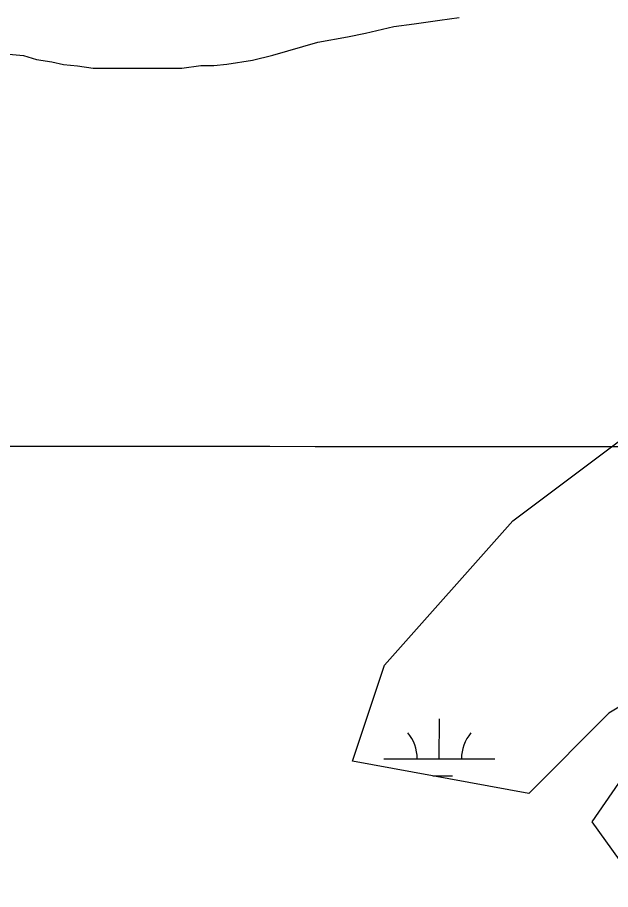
# Model space of a CAD drawing. Extents: x 3219052 to 3256913, y 800770 to 826146.
# Drawn here: x 3245918 to 3246453, y 817878 to 818666 of the extents above; entities that cross this region are included whole.
import ezdxf

# ---------------------------------------------------------------- set-up
doc = ezdxf.new("R2010")
doc.units = 0
for name, color, linetype in [('V-GRID-MAJR', 7, 'Continuous'), ('V-SITE-VEGE', 7, 'Continuous'), ('V-WETL-SWMP', 7, 'Continuous')]:
    doc.layers.add(name, color=color, linetype=linetype)

msp = doc.modelspace()

# ---------------------------------------------------------------- linework, layer by layer
at = {"layer": 'V-GRID-MAJR'}
msp.add_spline([(3223238.92, 818307.87), (3228474.77, 818299.87), (3233710.62, 818292.64), (3238946.48, 818286.16), (3244182.33, 818280.45), (3249418.19, 818275.5), (3254654.04, 818271.31), (3254654.05, 818271.31)], degree=3, dxfattribs=at)
at = {"layer": 'V-SITE-VEGE'}
for p, q in [((3246257.62, 818657.82), (3246276.19, 818660.18)), ((3246276.19, 818660.18), (3246299.4, 818663.71)), ((3246299.4, 818663.71), (3246316.81, 818666.07)), ((3246215.85, 818648.45), (3246232.1, 818651.97)), ((3246232.1, 818651.97), (3246257.62, 818657.82)), ((3246148.56, 818632.06), (3246189.16, 818643.75)), ((3246189.16, 818643.75), (3246215.85, 818648.45)), ((3245900.13, 818633.87), (3245923.35, 818631.6)), ((3245923.35, 818631.6), (3245934.97, 818628.14)), ((3245934.97, 818628.14), (3245948.9, 818625.85)), ((3246106.78, 818623.85), (3246129.99, 818627.38)), ((3246129.99, 818627.38), (3246148.56, 818632.06)), ((3245948.9, 818625.85), (3245959.35, 818623.55)), ((3245959.35, 818623.55), (3245972.13, 818622.41)), ((3245972.13, 818622.41), (3245986.06, 818620.12)), ((3245986.06, 818620.12), (3246066.16, 818620.28)), ((3246066.16, 818620.28), (3246083.57, 818622.64)), ((3246083.57, 818622.64), (3246095.18, 818622.67)), ((3246095.18, 818622.67), (3246106.78, 818623.85))]:
    msp.add_line(p, q, dxfattribs=at)
at = {"layer": 'V-WETL-SWMP'}
for p, q in [((3246298.84, 817996.29), (3246298.92, 818032.29)), ((3246248.84, 817996.4), (3246348.84, 817996.19)), ((3246292.91, 817980.87), (3246310.81, 817980.83))]:
    msp.add_line(p, q, dxfattribs=at)
for points in [[(3246524.37, 818080.95), (3246452.01, 818037.5), (3246379.66, 817965.09), (3246220.48, 817994.05), (3246249.43, 818080.95), (3246365.19, 818211.3), (3246654.6, 818428.54)], [(3246480.96, 817878.19), (3246436.81, 817939.25), (3246524.37, 818066.47)]]:
    msp.add_lwpolyline(points, dxfattribs=at)
for centre, start, end in [((3246243.6, 817996.88), 359.10809, 40.65175), ((3246354.08, 817996.65), 139.10809, 180.65175)]:
    msp.add_arc(centre, 35.25, start, end, dxfattribs=at)

doc.saveas('drawing.dxf')
